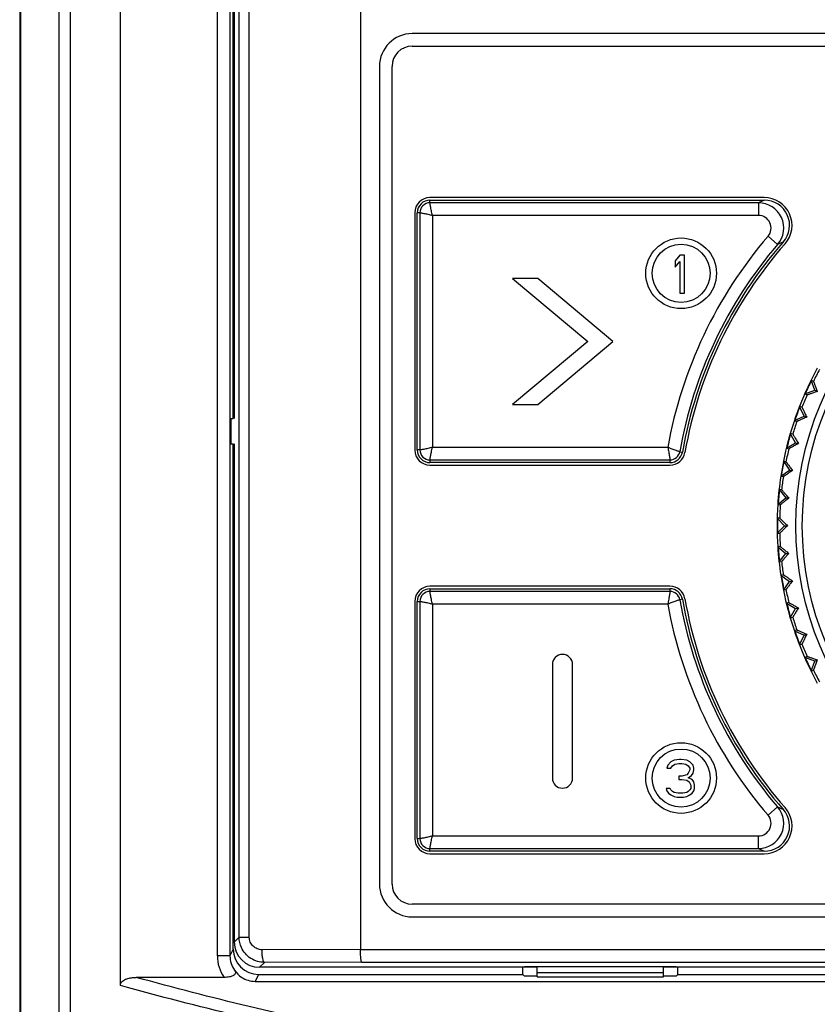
# Model space of a CAD drawing. Header units: millimetres. Extents: x 1117 to 38156, y -1945 to 7303.
# Tile 720 of 831: x 29214 to 29245, y 1506 to 1545. Entities that reach past the tile are written whole.
import ezdxf

# ---------------------------------------------------------------- set-up
doc = ezdxf.new("R2010")
doc.units = ezdxf.units.MM

msp = doc.modelspace()

# ---------------------------------------------------------------- linework, layer by layer
at = {"color": 7, "linetype": 'Continuous'}
for p, q in [((29215.89, 1613.092), (29215.89, 1483.234)), ((29217.878, 1506.768), (29217.878, 1612.939)), ((29213.89, 1612.846), (29213.89, 1483.581)), ((29213.916, 1612.825), (29213.916, 1483.597)), ((29215.434, 1612.825), (29215.434, 1483.597)), ((29227.39, 1592.58), (29227.39, 1508.196)), ((29221.718, 1591.569), (29221.718, 1507.943)), ((29222.218, 1591.569), (29222.218, 1507.943)), ((29222.584, 1508.681), (29222.584, 1591.548)), ((29222.986, 1508.681), (29222.986, 1591.548)), ((29222.35, 1529.236), (29222.35, 1575.236)), ((29222.39, 1575.236), (29222.39, 1529.236)), ((29284.34, 1544.486), (29229.44, 1544.486)), ((29229.44, 1543.986), (29284.34, 1543.986)), ((29228.14, 1543.186), (29228.14, 1510.786)), ((29228.64, 1510.786), (29228.64, 1543.186)), ((29243.385, 1537.986), (29230.14, 1537.986)), ((29230.14, 1537.781), (29230.14, 1537.886)), ((29230.14, 1537.886), (29243.385, 1537.886)), ((29243.155, 1537.781), (29230.14, 1537.781)), ((29243.155, 1537.781), (29243.155, 1537.281)), ((29229.54, 1537.386), (29229.54, 1527.986)), ((29229.64, 1527.986), (29229.64, 1537.386)), ((29229.745, 1537.386), (29229.64, 1537.386)), ((29229.745, 1537.386), (29229.745, 1527.986)), ((29230.245, 1537.281), (29230.245, 1528.091)), ((29243.155, 1537.281), (29230.245, 1537.281)), ((29243.913, 1536.13), (29243.534, 1536.456)), ((29240.038, 1535.706), (29239.85, 1535.483)), ((29240.225, 1535.706), (29240.038, 1535.706)), ((29240.225, 1534.206), (29240.225, 1535.706)), ((29239.85, 1535.483), (29239.85, 1535.228)), ((29239.85, 1535.228), (29240.038, 1535.451)), ((29240.038, 1535.451), (29240.038, 1534.206)), ((29233.411, 1534.786), (29236.39, 1532.286)), ((29234.411, 1534.786), (29233.411, 1534.786)), ((29237.39, 1532.286), (29234.411, 1534.786)), ((29240.038, 1534.206), (29240.225, 1534.206)), ((29236.39, 1532.286), (29233.411, 1529.786)), ((29234.411, 1529.786), (29237.39, 1532.286)), ((29245.329, 1530.706), (29245.237, 1530.749)), ((29245.381, 1530.353), (29245.237, 1530.749)), ((29244.985, 1530.209), (29245.381, 1530.353)), ((29244.985, 1530.209), (29245.077, 1530.166)), ((29245.381, 1530.353), (29245.484, 1530.305)), ((29233.411, 1529.786), (29234.411, 1529.786)), ((29244.875, 1529.677), (29244.779, 1529.712)), ((29244.958, 1529.329), (29244.779, 1529.712)), ((29222.234, 1529.236), (29222.35, 1529.236)), ((29222.264, 1528.236), (29222.264, 1529.236)), ((29244.575, 1529.151), (29244.958, 1529.329)), ((29244.575, 1529.151), (29244.671, 1529.116)), ((29244.958, 1529.329), (29245.064, 1529.291)), ((29244.259, 1528.062), (29244.624, 1528.273)), ((29244.512, 1528.612), (29244.413, 1528.638)), ((29244.624, 1528.273), (29244.413, 1528.638)), ((29244.624, 1528.273), (29244.734, 1528.244)), ((29222.234, 1528.236), (29222.35, 1528.236)), ((29222.35, 1508.207), (29222.35, 1528.236)), ((29222.39, 1528.236), (29222.39, 1508.486)), ((29229.745, 1527.986), (29229.64, 1527.986)), ((29230.245, 1528.091), (29239.561, 1528.091)), ((29240.038, 1527.919), (29240.142, 1527.901)), ((29244.259, 1528.062), (29244.357, 1528.036)), ((29230.14, 1527.591), (29230.14, 1527.486)), ((29230.14, 1527.591), (29239.649, 1527.591)), ((29239.649, 1527.486), (29230.14, 1527.486)), ((29239.649, 1527.591), (29239.649, 1527.486)), ((29244.243, 1527.519), (29244.143, 1527.537)), ((29244.143, 1527.537), (29244.385, 1527.191)), ((29230.14, 1527.386), (29239.649, 1527.386)), ((29244.039, 1526.949), (29244.385, 1527.191)), ((29244.385, 1527.191), (29244.496, 1527.172)), ((29244.039, 1526.949), (29244.139, 1526.932)), ((29244.07, 1526.407), (29243.969, 1526.416)), ((29243.969, 1526.416), (29244.24, 1526.093)), ((29243.917, 1525.822), (29244.24, 1526.093)), ((29244.24, 1526.093), (29244.353, 1526.083)), ((29243.917, 1525.822), (29244.018, 1525.813)), ((29243.893, 1525.285), (29244.192, 1524.986)), ((29243.995, 1525.285), (29243.893, 1525.285)), ((29243.893, 1524.688), (29244.192, 1524.986)), ((29244.192, 1524.986), (29244.305, 1524.986)), ((29243.893, 1524.688), (29243.995, 1524.688)), ((29244.018, 1524.16), (29243.917, 1524.151)), ((29243.917, 1524.151), (29244.24, 1523.88)), ((29243.969, 1523.556), (29244.24, 1523.88)), ((29244.24, 1523.88), (29244.353, 1523.889)), ((29243.969, 1523.556), (29244.07, 1523.565)), ((29244.139, 1523.041), (29244.039, 1523.023)), ((29244.039, 1523.023), (29244.385, 1522.781)), ((29244.385, 1522.781), (29244.496, 1522.801)), ((29239.649, 1522.586), (29230.14, 1522.586)), ((29230.14, 1522.486), (29230.14, 1522.381)), ((29230.14, 1522.486), (29239.649, 1522.486)), ((29239.649, 1522.486), (29239.649, 1522.381)), ((29244.143, 1522.436), (29244.385, 1522.781)), ((29244.143, 1522.436), (29244.243, 1522.453)), ((29239.649, 1522.381), (29230.14, 1522.381)), ((29240.142, 1522.072), (29240.038, 1522.054)), ((29229.54, 1521.986), (29229.54, 1512.586)), ((29229.64, 1512.586), (29229.64, 1521.986)), ((29229.64, 1521.986), (29229.745, 1521.986)), ((29229.745, 1521.986), (29229.745, 1512.586)), ((29230.245, 1521.882), (29230.245, 1512.691)), ((29239.561, 1521.882), (29230.245, 1521.882)), ((29244.357, 1521.937), (29244.259, 1521.911)), ((29244.259, 1521.911), (29244.624, 1521.7)), ((29244.413, 1521.334), (29244.624, 1521.7)), ((29244.624, 1521.7), (29244.734, 1521.729)), ((29244.413, 1521.334), (29244.512, 1521.361)), ((29244.671, 1520.856), (29244.575, 1520.822)), ((29244.575, 1520.822), (29244.958, 1520.643)), ((29244.779, 1520.261), (29244.958, 1520.643)), ((29244.958, 1520.643), (29245.064, 1520.682)), ((29244.779, 1520.261), (29244.875, 1520.296)), ((29245.077, 1519.807), (29244.985, 1519.764)), ((29245.381, 1519.62), (29244.985, 1519.764)), ((29245.381, 1519.62), (29245.484, 1519.668)), ((29234.99, 1519.486), (29234.99, 1514.986)), ((29235.79, 1514.986), (29235.79, 1519.486)), ((29245.237, 1519.223), (29245.381, 1519.62)), ((29245.237, 1519.223), (29245.329, 1519.266)), ((29239.563, 1515.503), (29239.531, 1515.375)), ((29239.688, 1515.631), (29239.563, 1515.503)), ((29239.813, 1515.694), (29239.688, 1515.631)), ((29239.688, 1515.375), (29239.75, 1515.471)), ((29239.75, 1515.471), (29239.844, 1515.535)), ((29240.031, 1515.726), (29239.813, 1515.694)), ((29239.844, 1515.535), (29240, 1515.567)), ((29240, 1515.567), (29240.125, 1515.567)), ((29240.094, 1515.726), (29240.031, 1515.726)), ((29240.313, 1515.694), (29240.094, 1515.726)), ((29240.125, 1515.567), (29240.281, 1515.535)), ((29240.281, 1515.535), (29240.375, 1515.471)), ((29240.438, 1515.631), (29240.313, 1515.694)), ((29240.375, 1515.471), (29240.438, 1515.375)), ((29240.563, 1515.503), (29240.438, 1515.631)), ((29240.594, 1515.375), (29240.563, 1515.503)), ((29239.531, 1515.375), (29239.688, 1515.375)), ((29240.125, 1515.056), (29240, 1515.056)), ((29240, 1515.056), (29240, 1514.928)), ((29240.313, 1515.12), (29240.125, 1515.056)), ((29240.375, 1515.184), (29240.313, 1515.12)), ((29240.438, 1515.311), (29240.375, 1515.184)), ((29240.375, 1514.992), (29240.5, 1515.088)), ((29240.531, 1514.928), (29240.375, 1514.992)), ((29240.438, 1515.375), (29240.438, 1515.311)), ((29240.5, 1515.088), (29240.563, 1515.184)), ((29240.563, 1515.184), (29240.594, 1515.311)), ((29240.594, 1515.311), (29240.594, 1515.375)), ((29240, 1514.928), (29240.125, 1514.928)), ((29240.125, 1514.928), (29240.313, 1514.897)), ((29240.313, 1514.897), (29240.406, 1514.833)), ((29240.406, 1514.833), (29240.469, 1514.705)), ((29240.469, 1514.705), (29240.469, 1514.577)), ((29240.594, 1514.833), (29240.531, 1514.928)), ((29240.625, 1514.705), (29240.594, 1514.833)), ((29240.625, 1514.577), (29240.625, 1514.705)), ((29239.656, 1514.577), (29239.5, 1514.577)), ((29239.5, 1514.577), (29239.531, 1514.482)), ((29239.531, 1514.482), (29239.594, 1514.386)), ((29239.594, 1514.386), (29239.688, 1514.322)), ((29239.688, 1514.514), (29239.656, 1514.577)), ((29239.75, 1514.45), (29239.688, 1514.514)), ((29239.688, 1514.322), (29239.813, 1514.258)), ((29239.813, 1514.418), (29239.75, 1514.45)), ((29239.969, 1514.386), (29239.813, 1514.418)), ((29239.813, 1514.258), (29239.938, 1514.226)), ((29239.938, 1514.226), (29240.188, 1514.226)), ((29240.156, 1514.386), (29239.969, 1514.386)), ((29240.313, 1514.418), (29240.156, 1514.386)), ((29240.188, 1514.226), (29240.313, 1514.258)), ((29240.375, 1514.45), (29240.313, 1514.418)), ((29240.313, 1514.258), (29240.438, 1514.322)), ((29240.438, 1514.514), (29240.375, 1514.45)), ((29240.469, 1514.577), (29240.438, 1514.514)), ((29240.438, 1514.322), (29240.531, 1514.386)), ((29240.531, 1514.386), (29240.594, 1514.482)), ((29240.594, 1514.482), (29240.625, 1514.577)), ((29243.913, 1513.842), (29243.534, 1513.517)), ((29230.245, 1512.691), (29243.155, 1512.691)), ((29243.155, 1512.191), (29243.155, 1512.691)), ((29229.64, 1512.586), (29229.745, 1512.586)), ((29230.14, 1512.191), (29243.155, 1512.191)), ((29230.14, 1512.086), (29230.14, 1512.191)), ((29243.385, 1512.086), (29230.14, 1512.086)), ((29230.14, 1511.986), (29243.385, 1511.986)), ((29284.34, 1509.986), (29229.44, 1509.986)), ((29229.44, 1509.486), (29284.34, 1509.486)), ((29222.39, 1508.486), (29222.584, 1508.681)), ((29222.584, 1508.681), (29222.986, 1508.681)), ((29222.35, 1508.207), (29222.218, 1507.943)), ((29227.39, 1508.196), (29223.488, 1508.182)), ((29227.39, 1508.196), (29286.39, 1508.196)), ((29222.218, 1507.943), (29221.718, 1507.943)), ((29223.39, 1507.486), (29223.586, 1507.682)), ((29227.44, 1507.696), (29223.586, 1507.682)), ((29227.44, 1507.696), (29286.34, 1507.696)), ((29223.35, 1507.207), (29223.212, 1506.93)), ((29223.35, 1507.207), (29233.817, 1507.207)), ((29234.39, 1507.486), (29223.39, 1507.486)), ((29233.817, 1507.207), (29233.817, 1507.486)), ((29233.817, 1507.207), (29233.89, 1507.133)), ((29239.89, 1507.512), (29233.89, 1507.512)), ((29233.89, 1507.486), (29233.89, 1507.512)), ((29234.39, 1507.111), (29234.39, 1507.512)), ((29234.39, 1507.286), (29239.39, 1507.286)), ((29239.39, 1507.111), (29239.39, 1507.512)), ((29274.39, 1507.486), (29239.39, 1507.486)), ((29239.89, 1507.486), (29239.89, 1507.512)), ((29239.963, 1507.207), (29239.89, 1507.133)), ((29239.963, 1507.207), (29239.963, 1507.486)), ((29239.963, 1507.207), (29273.817, 1507.207)), ((29221.987, 1507.086), (29218.51, 1507.086)), ((29223.212, 1506.93), (29290.568, 1506.93)), ((29234.39, 1507.133), (29233.89, 1507.133)), ((29234.39, 1507.111), (29239.39, 1507.111)), ((29239.89, 1507.133), (29239.39, 1507.133))]:
    msp.add_line(p, q, dxfattribs=at)
for centre, radius in [((29256.89, 1524.986), 12.258), ((29256.89, 1524.986), 12), ((29240.09, 1534.986), 1.4), ((29240.09, 1534.986), 1.15), ((29240.09, 1514.986), 1.4), ((29240.09, 1514.986), 1.15)]:
    msp.add_circle(centre, radius, dxfattribs=at)
for centre, radius, start, end in [((29229.44, 1543.186), 1.3, 90, 180), ((29229.44, 1543.186), 0.8, 90, 180), ((29230.14, 1537.386), 0.6, 90, 180), ((29230.14, 1537.386), 0.5, 90, 180), ((29230.14, 1537.386), 0.395, 90, 180), ((29259.771, 1501.61), 39.805, 114.3079, 114.6721), ((29243.155, 1536.781), 1, 319.3633, 89.9818), ((29243.385, 1536.886), 1.1, 318.6153, 90), ((29243.386, 1536.887), 1, 318.5876, 90.0267), ((29243.155, 1536.782), 0.5, 319.3298, 90.0199), ((29256.89, 1524.986), 17.605, 139.3448, 169.8423), ((29256.89, 1524.986), 17.105, 139.3451, 170.1291), ((29256.89, 1524.986), 17, 138.6143, 170.1291), ((29256.89, 1524.986), 16.9, 138.6153, 170.1291), ((29259.163, 1500.918), 38.373, 113.0555, 113.4161), ((29256.89, 1524.986), 13, 151.3147, 158.6853), ((29256.89, 1524.986), 12.898, 151.325, 153.675), ((29256.89, 1524.986), 12.983, 153.6807, 156.3204), ((29256.89, 1524.986), 12.898, 156.325, 158.675), ((29256.89, 1524.986), 13, 158.6901, 161.3066), ((29256.89, 1524.986), 12.983, 158.6951, 161.1531), ((29256.89, 1524.986), 13, 161.3147, 168.6853), ((29256.89, 1524.986), 12.898, 161.325, 163.675), ((29256.89, 1524.986), 12.983, 163.677, 166.3211), ((29230.14, 1527.986), 0.6, 180, 270), ((29230.14, 1527.986), 0.5, 180, 270), ((29230.14, 1527.986), 0.395, 180, 270), ((29239.649, 1527.986), 0.395, 270, 350.1291), ((29239.649, 1527.986), 0.5, 270, 350.1291), ((29239.649, 1527.986), 0.6, 270, 350.1291), ((29256.89, 1524.986), 12.898, 166.325, 168.675), ((29256.89, 1524.986), 13, 168.6924, 171.3072), ((29256.89, 1524.986), 12.983, 168.6973, 171.1549), ((29256.89, 1524.986), 13, 171.3147, 176.2993), ((29256.89, 1524.986), 12.898, 171.325, 173.675), ((29256.89, 1524.986), 12.983, 173.668, 176.301), ((29256.89, 1524.986), 13, 176.3147, 183.6853), ((29256.89, 1524.986), 12.898, 176.325, 178.675), ((29256.89, 1524.986), 12.983, 178.6827, 181.1683), ((29256.89, 1524.986), 12.898, 181.325, 183.675), ((29256.89, 1524.986), 13, 183.7007, 188.6853), ((29256.89, 1524.986), 12.983, 183.699, 186.332), ((29256.89, 1524.986), 12.898, 186.325, 188.675), ((29256.89, 1524.986), 13, 188.6928, 191.3076), ((29256.89, 1524.986), 12.983, 188.6978, 191.1544), ((29230.14, 1521.986), 0.6, 90, 180), ((29230.14, 1521.986), 0.5, 90, 180), ((29239.649, 1521.986), 0.6, 9.8709, 90), ((29239.649, 1521.986), 0.5, 9.8709, 90), ((29256.89, 1524.986), 13, 191.3147, 198.6853), ((29256.89, 1524.986), 12.898, 191.325, 193.675), ((29230.14, 1521.986), 0.395, 90, 180), ((29239.649, 1521.986), 0.395, 9.8709, 90), ((29256.89, 1524.986), 17.105, 189.8709, 220.655), ((29256.89, 1524.986), 17, 189.8709, 221.3857), ((29256.89, 1524.986), 16.9, 189.8709, 221.3847), ((29256.89, 1524.986), 17.605, 190.1579, 220.6552), ((29256.89, 1524.986), 12.983, 193.6789, 196.323), ((29256.89, 1524.986), 12.898, 196.325, 198.675), ((29256.89, 1524.986), 13, 198.6934, 201.3099), ((29256.89, 1524.986), 12.983, 198.6983, 201.1577), ((29256.89, 1524.986), 13, 201.3147, 208.6853), ((29256.89, 1524.986), 12.898, 201.325, 203.675), ((29235.39, 1519.486), 0.4, 0, 180), ((29256.89, 1524.986), 12.983, 203.6796, 206.3193), ((29256.89, 1524.986), 12.898, 206.325, 208.675), ((29235.39, 1514.986), 0.4, 180, 0), ((29243.155, 1513.191), 1, 270.0182, 40.6367), ((29259.219, 1549.187), 38.516, 246.585, 246.9442), ((29243.155, 1513.191), 0.5, 269.9801, 40.6703), ((29243.385, 1513.086), 1.1, 270, 41.3847), ((29243.386, 1513.086), 1, 269.9733, 41.4124), ((29230.14, 1512.586), 0.6, 180, 270), ((29230.14, 1512.586), 0.5, 180, 270), ((29230.14, 1512.586), 0.395, 180, 270), ((29259.688, 1548.181), 39.606, 245.3268, 245.6928), ((29229.44, 1510.786), 1.3, 180, 270), ((29229.44, 1510.786), 0.8, 180, 270), ((29223.219, 1507.943), 1.5, 180.0023, 214.8248)]:
    msp.add_arc(centre, radius, start, end, dxfattribs=at)
for centre, major_axis, ratio, start_param, end_param in [((29223.39, 1508.486), (0.707, 0.707), 0.999695, -3.926839, -2.356347), ((29223.35, 1508.207), (-0.447, -0.895), 0.99981, 5.176082, 6.746726)]:
    msp.add_ellipse(centre, major_axis=major_axis, ratio=ratio, start_param=start_param, end_param=end_param, dxfattribs=at)
for points, knots in [([(29230.245, 1537.282), (29230.226, 1537.343), (29230.199, 1537.459), (29230.17, 1537.596), (29230.154, 1537.687), (29230.146, 1537.734), (29230.143, 1537.764), (29230.14, 1537.778), (29230.14, 1537.781)], [0, 0, 0, 0, 0.375828, 0.698411, 0.823801, 0.918165, 0.977677, 1, 1, 1, 1]), ([(29229.745, 1537.386), (29229.749, 1537.386), (29229.762, 1537.384), (29229.792, 1537.38), (29229.839, 1537.372), (29229.901, 1537.361), (29229.976, 1537.347), (29230.093, 1537.322), (29230.183, 1537.3), (29230.245, 1537.282)], [0, 0, 0, 0, 0.022317, 0.081844, 0.176208, 0.301587, 0.452932, 0.624181, 1, 1, 1, 1]), ([(29245.329, 1530.706), (29245.33, 1530.706), (29245.331, 1530.702), (29245.334, 1530.697), (29245.338, 1530.687), (29245.344, 1530.673), (29245.351, 1530.656), (29245.362, 1530.627), (29245.379, 1530.584), (29245.401, 1530.525), (29245.427, 1530.458), (29245.455, 1530.384), (29245.474, 1530.332), (29245.484, 1530.305)], [0, 0, 0, 0, 0.006467, 0.022314, 0.047417, 0.081484, 0.124046, 0.174615, 0.297555, 0.445709, 0.614672, 0.800566, 1, 1, 1, 1]), ([(29245.484, 1530.305), (29245.457, 1530.295), (29245.405, 1530.277), (29245.33, 1530.25), (29245.262, 1530.227), (29245.202, 1530.206), (29245.159, 1530.191), (29245.129, 1530.181), (29245.112, 1530.176), (29245.098, 1530.171), (29245.088, 1530.168), (29245.081, 1530.167), (29245.078, 1530.165), (29245.077, 1530.166)], [0, 0, 0, 0, 0.199481, 0.385367, 0.554329, 0.702459, 0.82537, 0.875938, 0.918501, 0.952563, 0.977679, 0.993532, 1, 1, 1, 1]), ([(29244.875, 1529.677), (29244.876, 1529.677), (29244.877, 1529.673), (29244.881, 1529.668), (29244.886, 1529.658), (29244.892, 1529.645), (29244.901, 1529.629), (29244.914, 1529.601), (29244.935, 1529.56), (29244.962, 1529.503), (29244.994, 1529.438), (29245.028, 1529.366), (29245.052, 1529.316), (29245.064, 1529.291)], [0, 0, 0, 0, 0.006467, 0.022314, 0.047417, 0.081484, 0.124046, 0.174615, 0.297555, 0.445709, 0.614672, 0.800566, 1, 1, 1, 1]), ([(29245.064, 1529.291), (29245.038, 1529.279), (29244.988, 1529.256), (29244.915, 1529.223), (29244.85, 1529.193), (29244.792, 1529.168), (29244.75, 1529.149), (29244.721, 1529.137), (29244.705, 1529.129), (29244.691, 1529.124), (29244.681, 1529.119), (29244.675, 1529.118), (29244.672, 1529.116), (29244.671, 1529.116)], [0, 0, 0, 0, 0.199481, 0.385367, 0.554329, 0.702459, 0.82537, 0.875938, 0.918501, 0.952563, 0.977679, 0.993532, 1, 1, 1, 1]), ([(29244.512, 1528.612), (29244.513, 1528.612), (29244.514, 1528.608), (29244.518, 1528.603), (29244.524, 1528.594), (29244.532, 1528.582), (29244.542, 1528.566), (29244.558, 1528.54), (29244.582, 1528.5), (29244.614, 1528.446), (29244.651, 1528.384), (29244.691, 1528.316), (29244.719, 1528.268), (29244.734, 1528.244)], [0, 0, 0, 0, 0.006467, 0.022314, 0.047417, 0.081484, 0.124046, 0.174615, 0.297555, 0.445709, 0.614672, 0.800566, 1, 1, 1, 1]), ([(29230.245, 1528.091), (29230.183, 1528.073), (29230.068, 1528.045), (29229.93, 1528.016), (29229.839, 1528), (29229.792, 1527.992), (29229.762, 1527.989), (29229.749, 1527.986), (29229.745, 1527.986)], [0, 0, 0, 0, 0.375828, 0.698411, 0.823801, 0.918165, 0.977677, 1, 1, 1, 1]), ([(29230.14, 1527.591), (29230.14, 1527.595), (29230.143, 1527.609), (29230.146, 1527.639), (29230.154, 1527.685), (29230.165, 1527.748), (29230.18, 1527.823), (29230.205, 1527.939), (29230.226, 1528.03), (29230.245, 1528.091)], [0, 0, 0, 0, 0.022317, 0.081844, 0.176208, 0.301587, 0.452932, 0.624181, 1, 1, 1, 1]), ([(29239.561, 1528.091), (29239.577, 1528.029), (29239.6, 1527.913), (29239.624, 1527.776), (29239.637, 1527.685), (29239.644, 1527.638), (29239.647, 1527.609), (29239.649, 1527.595), (29239.649, 1527.591)], [0, 0, 0, 0, 0.376664, 0.699169, 0.824285, 0.918382, 0.977727, 1, 1, 1, 1]), ([(29240.038, 1527.919), (29240.035, 1527.919), (29240.021, 1527.924), (29239.993, 1527.932), (29239.948, 1527.946), (29239.861, 1527.975), (29239.73, 1528.022), (29239.619, 1528.065), (29239.561, 1528.091)], [0, 0, 0, 0, 0.022273, 0.0816, 0.17568, 0.300788, 0.623301, 1, 1, 1, 1]), ([(29244.734, 1528.244), (29244.709, 1528.229), (29244.661, 1528.202), (29244.592, 1528.163), (29244.529, 1528.128), (29244.474, 1528.097), (29244.433, 1528.075), (29244.406, 1528.06), (29244.39, 1528.051), (29244.377, 1528.045), (29244.367, 1528.04), (29244.361, 1528.037), (29244.358, 1528.035), (29244.357, 1528.036)], [0, 0, 0, 0, 0.199481, 0.385367, 0.554329, 0.702459, 0.82537, 0.875938, 0.918501, 0.952563, 0.977679, 0.993532, 1, 1, 1, 1]), ([(29244.243, 1527.519), (29244.244, 1527.519), (29244.246, 1527.516), (29244.25, 1527.511), (29244.257, 1527.503), (29244.266, 1527.491), (29244.277, 1527.476), (29244.295, 1527.452), (29244.322, 1527.414), (29244.359, 1527.363), (29244.401, 1527.305), (29244.448, 1527.24), (29244.48, 1527.195), (29244.496, 1527.172)], [0, 0, 0, 0, 0.006467, 0.022314, 0.047417, 0.081484, 0.124046, 0.174615, 0.297555, 0.445709, 0.614672, 0.800566, 1, 1, 1, 1]), ([(29244.496, 1527.172), (29244.473, 1527.155), (29244.427, 1527.124), (29244.361, 1527.079), (29244.302, 1527.039), (29244.25, 1527.003), (29244.211, 1526.977), (29244.186, 1526.96), (29244.17, 1526.95), (29244.158, 1526.943), (29244.149, 1526.937), (29244.143, 1526.934), (29244.14, 1526.932), (29244.139, 1526.932)], [0, 0, 0, 0, 0.199481, 0.385367, 0.554329, 0.702459, 0.82537, 0.875938, 0.918501, 0.952563, 0.977679, 0.993532, 1, 1, 1, 1]), ([(29244.07, 1526.407), (29244.071, 1526.407), (29244.073, 1526.404), (29244.078, 1526.4), (29244.085, 1526.392), (29244.095, 1526.381), (29244.107, 1526.368), (29244.128, 1526.344), (29244.158, 1526.31), (29244.2, 1526.262), (29244.247, 1526.207), (29244.298, 1526.147), (29244.334, 1526.105), (29244.353, 1526.083)], [0, 0, 0, 0, 0.006467, 0.022314, 0.047417, 0.081484, 0.124046, 0.174615, 0.297555, 0.445709, 0.614672, 0.800566, 1, 1, 1, 1]), ([(29244.353, 1526.083), (29244.331, 1526.065), (29244.288, 1526.03), (29244.227, 1525.979), (29244.171, 1525.934), (29244.122, 1525.894), (29244.086, 1525.865), (29244.062, 1525.846), (29244.047, 1525.834), (29244.036, 1525.826), (29244.027, 1525.819), (29244.022, 1525.815), (29244.019, 1525.813), (29244.018, 1525.813)], [0, 0, 0, 0, 0.199481, 0.385367, 0.554329, 0.702459, 0.82537, 0.875938, 0.918501, 0.952563, 0.977679, 0.993532, 1, 1, 1, 1]), ([(29243.995, 1525.285), (29243.996, 1525.285), (29243.998, 1525.282), (29244.004, 1525.278), (29244.012, 1525.271), (29244.022, 1525.261), (29244.036, 1525.248), (29244.058, 1525.227), (29244.091, 1525.195), (29244.137, 1525.151), (29244.188, 1525.101), (29244.245, 1525.045), (29244.285, 1525.006), (29244.305, 1524.986)], [0, 0, 0, 0, 0.006467, 0.022314, 0.047417, 0.081484, 0.124046, 0.174615, 0.297555, 0.445709, 0.614672, 0.800566, 1, 1, 1, 1]), ([(29244.305, 1524.986), (29244.285, 1524.966), (29244.245, 1524.927), (29244.188, 1524.872), (29244.137, 1524.821), (29244.091, 1524.778), (29244.058, 1524.746), (29244.036, 1524.724), (29244.022, 1524.712), (29244.012, 1524.702), (29244.004, 1524.694), (29243.998, 1524.691), (29243.996, 1524.688), (29243.995, 1524.688)], [0, 0, 0, 0, 0.199481, 0.385367, 0.554329, 0.702459, 0.82537, 0.875938, 0.918501, 0.952563, 0.977679, 0.993532, 1, 1, 1, 1]), ([(29244.018, 1524.16), (29244.019, 1524.16), (29244.022, 1524.157), (29244.027, 1524.154), (29244.036, 1524.147), (29244.047, 1524.138), (29244.062, 1524.127), (29244.086, 1524.108), (29244.122, 1524.079), (29244.171, 1524.039), (29244.227, 1523.993), (29244.288, 1523.943), (29244.331, 1523.908), (29244.353, 1523.889)], [0, 0, 0, 0, 0.006467, 0.022314, 0.047417, 0.081484, 0.124046, 0.174615, 0.297555, 0.445709, 0.614672, 0.800566, 1, 1, 1, 1]), ([(29244.353, 1523.889), (29244.334, 1523.868), (29244.298, 1523.826), (29244.247, 1523.765), (29244.2, 1523.711), (29244.158, 1523.663), (29244.128, 1523.628), (29244.107, 1523.605), (29244.095, 1523.591), (29244.085, 1523.581), (29244.078, 1523.572), (29244.073, 1523.568), (29244.071, 1523.565), (29244.07, 1523.565)], [0, 0, 0, 0, 0.199481, 0.385367, 0.554329, 0.702459, 0.82537, 0.875938, 0.918501, 0.952563, 0.977679, 0.993532, 1, 1, 1, 1]), ([(29244.139, 1523.041), (29244.14, 1523.041), (29244.143, 1523.039), (29244.149, 1523.036), (29244.158, 1523.03), (29244.17, 1523.022), (29244.186, 1523.012), (29244.211, 1522.995), (29244.25, 1522.969), (29244.302, 1522.934), (29244.362, 1522.893), (29244.427, 1522.848), (29244.473, 1522.817), (29244.496, 1522.801)], [0, 0, 0, 0, 0.006467, 0.022314, 0.047417, 0.081484, 0.124046, 0.174615, 0.297555, 0.445709, 0.614672, 0.800566, 1, 1, 1, 1]), ([(29244.496, 1522.801), (29244.48, 1522.778), (29244.448, 1522.733), (29244.401, 1522.668), (29244.359, 1522.609), (29244.322, 1522.558), (29244.295, 1522.521), (29244.277, 1522.496), (29244.266, 1522.481), (29244.257, 1522.47), (29244.25, 1522.461), (29244.246, 1522.457), (29244.244, 1522.454), (29244.243, 1522.453)], [0, 0, 0, 0, 0.199481, 0.385367, 0.554329, 0.702459, 0.82537, 0.875938, 0.918501, 0.952563, 0.977679, 0.993532, 1, 1, 1, 1]), ([(29230.245, 1521.882), (29230.226, 1521.943), (29230.199, 1522.059), (29230.17, 1522.196), (29230.154, 1522.287), (29230.146, 1522.334), (29230.143, 1522.364), (29230.14, 1522.378), (29230.14, 1522.381)], [0, 0, 0, 0, 0.375828, 0.698411, 0.823801, 0.918165, 0.977677, 1, 1, 1, 1]), ([(29239.649, 1522.381), (29239.649, 1522.378), (29239.647, 1522.364), (29239.644, 1522.334), (29239.637, 1522.288), (29239.624, 1522.197), (29239.6, 1522.06), (29239.577, 1521.943), (29239.561, 1521.882)], [0, 0, 0, 0, 0.022273, 0.081618, 0.175715, 0.300831, 0.623336, 1, 1, 1, 1]), ([(29239.561, 1521.882), (29239.619, 1521.908), (29239.73, 1521.951), (29239.861, 1521.998), (29239.948, 1522.027), (29239.993, 1522.041), (29240.021, 1522.049), (29240.035, 1522.053), (29240.038, 1522.054)], [0, 0, 0, 0, 0.376699, 0.699212, 0.82432, 0.9184, 0.977727, 1, 1, 1, 1]), ([(29229.745, 1521.986), (29229.749, 1521.986), (29229.762, 1521.984), (29229.792, 1521.98), (29229.839, 1521.972), (29229.901, 1521.961), (29229.976, 1521.947), (29230.093, 1521.922), (29230.183, 1521.9), (29230.245, 1521.882)], [0, 0, 0, 0, 0.022317, 0.081844, 0.176208, 0.301587, 0.452932, 0.624181, 1, 1, 1, 1]), ([(29244.357, 1521.937), (29244.358, 1521.937), (29244.361, 1521.935), (29244.367, 1521.933), (29244.377, 1521.928), (29244.39, 1521.921), (29244.406, 1521.912), (29244.433, 1521.898), (29244.474, 1521.875), (29244.529, 1521.845), (29244.592, 1521.809), (29244.661, 1521.77), (29244.709, 1521.743), (29244.734, 1521.729)], [0, 0, 0, 0, 0.006467, 0.022314, 0.047417, 0.081484, 0.124046, 0.174615, 0.297555, 0.445709, 0.614672, 0.800566, 1, 1, 1, 1]), ([(29244.734, 1521.729), (29244.719, 1521.704), (29244.691, 1521.657), (29244.651, 1521.588), (29244.614, 1521.526), (29244.582, 1521.472), (29244.558, 1521.433), (29244.542, 1521.406), (29244.532, 1521.391), (29244.524, 1521.379), (29244.518, 1521.369), (29244.514, 1521.364), (29244.513, 1521.361), (29244.512, 1521.361)], [0, 0, 0, 0, 0.199481, 0.385367, 0.554329, 0.702459, 0.82537, 0.875938, 0.918501, 0.952563, 0.977679, 0.993532, 1, 1, 1, 1]), ([(29244.671, 1520.856), (29244.672, 1520.857), (29244.675, 1520.855), (29244.681, 1520.853), (29244.691, 1520.849), (29244.705, 1520.843), (29244.721, 1520.836), (29244.75, 1520.824), (29244.792, 1520.805), (29244.85, 1520.779), (29244.915, 1520.75), (29244.988, 1520.717), (29245.038, 1520.694), (29245.064, 1520.682)], [0, 0, 0, 0, 0.006467, 0.022314, 0.047417, 0.081484, 0.124046, 0.174615, 0.297555, 0.445709, 0.614672, 0.800566, 1, 1, 1, 1]), ([(29245.064, 1520.682), (29245.052, 1520.656), (29245.028, 1520.606), (29244.994, 1520.535), (29244.962, 1520.47), (29244.935, 1520.413), (29244.914, 1520.371), (29244.901, 1520.344), (29244.892, 1520.327), (29244.886, 1520.315), (29244.881, 1520.305), (29244.877, 1520.299), (29244.876, 1520.296), (29244.875, 1520.296)], [0, 0, 0, 0, 0.199481, 0.385367, 0.554329, 0.702459, 0.82537, 0.875938, 0.918501, 0.952563, 0.977679, 0.993532, 1, 1, 1, 1]), ([(29245.077, 1519.807), (29245.078, 1519.807), (29245.081, 1519.806), (29245.088, 1519.805), (29245.098, 1519.801), (29245.112, 1519.797), (29245.129, 1519.791), (29245.159, 1519.782), (29245.202, 1519.767), (29245.262, 1519.746), (29245.33, 1519.722), (29245.405, 1519.696), (29245.457, 1519.677), (29245.484, 1519.668)], [0, 0, 0, 0, 0.006467, 0.022314, 0.047417, 0.081484, 0.124046, 0.174615, 0.297555, 0.445709, 0.614672, 0.800566, 1, 1, 1, 1]), ([(29245.484, 1519.668), (29245.474, 1519.641), (29245.455, 1519.589), (29245.427, 1519.515), (29245.401, 1519.447), (29245.379, 1519.388), (29245.362, 1519.345), (29245.351, 1519.316), (29245.344, 1519.299), (29245.338, 1519.286), (29245.334, 1519.276), (29245.331, 1519.27), (29245.33, 1519.267), (29245.329, 1519.266)], [0, 0, 0, 0, 0.199481, 0.385367, 0.554329, 0.702459, 0.82537, 0.875938, 0.918501, 0.952563, 0.977679, 0.993532, 1, 1, 1, 1]), ([(29230.245, 1512.691), (29230.183, 1512.673), (29230.068, 1512.645), (29229.93, 1512.616), (29229.839, 1512.6), (29229.792, 1512.592), (29229.762, 1512.589), (29229.749, 1512.586), (29229.745, 1512.586)], [0, 0, 0, 0, 0.375828, 0.698411, 0.823801, 0.918165, 0.977677, 1, 1, 1, 1]), ([(29230.14, 1512.191), (29230.14, 1512.195), (29230.143, 1512.209), (29230.146, 1512.239), (29230.154, 1512.285), (29230.165, 1512.348), (29230.18, 1512.423), (29230.205, 1512.539), (29230.226, 1512.63), (29230.245, 1512.691)], [0, 0, 0, 0, 0.022317, 0.081844, 0.176208, 0.301587, 0.452932, 0.624181, 1, 1, 1, 1]), ([(29223.488, 1508.182), (29223.423, 1508.182), (29223.293, 1508.207), (29223.126, 1508.317), (29223.013, 1508.482), (29222.986, 1508.615), (29222.986, 1508.681)], [0, 0, 0, 0, 0.247852, 0.496889, 0.747743, 1, 1, 1, 1]), ([(29223.586, 1507.682), (29223.398, 1507.682), (29223.014, 1507.792), (29222.753, 1508.095), (29222.675, 1508.266)], [0, 0, 0, 0, 0.499632, 1, 1, 1, 1]), ([(29223.586, 1507.682), (29223.579, 1507.683), (29223.562, 1507.696), (29223.536, 1507.746), (29223.512, 1507.848), (29223.493, 1508.002), (29223.488, 1508.119), (29223.488, 1508.182)], [0, 0, 0, 0, 0.041944, 0.108247, 0.325525, 0.636932, 1, 1, 1, 1]), ([(29227.44, 1507.696), (29227.435, 1507.697), (29227.427, 1507.713), (29227.419, 1507.741), (29227.411, 1507.788), (29227.404, 1507.849), (29227.398, 1507.924), (29227.392, 1508.041), (29227.39, 1508.133), (29227.39, 1508.196)], [0, 0, 0, 0, 0.028786, 0.08943, 0.182965, 0.306392, 0.455611, 0.625334, 1, 1, 1, 1]), ([(29222.399, 1507.37), (29222.419, 1507.34), (29222.444, 1507.284), (29222.417, 1507.207), (29222.362, 1507.161), (29222.286, 1507.126), (29222.159, 1507.094), (29222.057, 1507.086), (29221.987, 1507.086)], [0, 0, 0, 0, 0.175786, 0.264604, 0.374119, 0.510249, 0.665469, 1, 1, 1, 1]), ([(29222.399, 1507.37), (29222.473, 1507.259), (29222.702, 1507.026), (29223.028, 1506.93), (29223.212, 1506.93)], [0, 0, 0, 0, 0.420764, 1, 1, 1, 1]), ([(29217.878, 1506.768), (29217.878, 1506.801), (29217.893, 1506.867), (29217.955, 1506.944), (29218.037, 1506.998), (29218.157, 1507.048), (29218.316, 1507.08), (29218.445, 1507.086), (29218.51, 1507.086)], [0, 0, 0, 0, 0.125194, 0.250236, 0.375439, 0.500487, 0.750172, 1, 1, 1, 1]), ([(29230.578, 1504.344), (29229.543, 1504.53), (29225.49, 1505.305), (29221.472, 1506.264), (29218.51, 1507.086)], [0, 0, 0, 0, 0.254838, 1, 1, 1, 1]), ([(29230.428, 1503.911), (29229.351, 1504.103), (29225.135, 1504.907), (29220.957, 1505.907), (29217.878, 1506.768)], [0, 0, 0, 0, 0.255037, 1, 1, 1, 1])]:
    msp.add_open_spline(points, degree=3, knots=knots, dxfattribs=at)
for points in [[(29222.675, 1508.266), (29222.616, 1508.394), (29222.584, 1508.539), (29222.584, 1508.681)], [(29222.218, 1507.943), (29222.218, 1507.743), (29222.284, 1507.534), (29222.399, 1507.37)]]:
    msp.add_open_spline(points, degree=3, dxfattribs=at)

doc.saveas('drawing.dxf')
